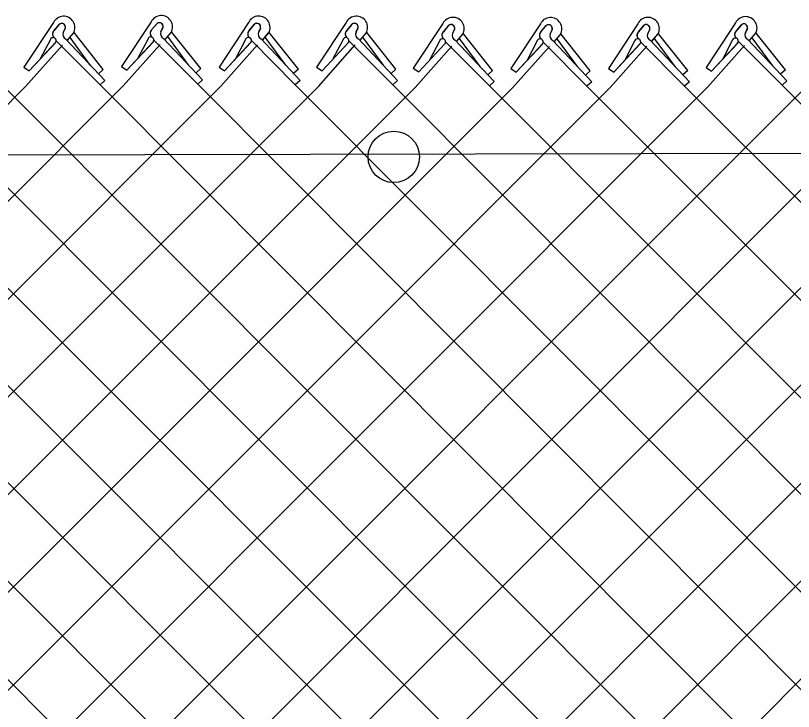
# Model space of a CAD drawing. Extents: x 0 to 2.85, y -0.1 to 1.83.
# Drawn here: x 0.6766 to 0.7408, y 1.3453 to 1.4028 of the extents above; entities that cross this region are included whole.
import ezdxf

# ---------------------------------------------------------------- set-up
doc = ezdxf.new("R2010")
doc.units = 0
doc.layers.add('sb_Chainlink Fence', color=7, linetype='Continuous')
doc.layers.add('sb_Existing Structural Steel', color=7, linetype='Continuous')

msp = doc.modelspace()

# ---------------------------------------------------------------- linework, layer by layer
at = {"layer": 'sb_Chainlink Fence'}
for p, q in [((0.6797293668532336, 1.4022179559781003), (0.6772928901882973, 1.3985290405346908)), ((0.6877917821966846, 1.4022775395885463), (0.6853553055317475, 1.3985886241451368)), ((0.6878393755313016, 1.4016087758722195), (0.6882844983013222, 1.4021358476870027)), ((0.6882434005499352, 1.4020925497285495), (0.6878393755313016, 1.4016087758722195)), ((0.6958485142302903, 1.4022327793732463), (0.6934120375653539, 1.398543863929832)), ((0.6958961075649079, 1.4015640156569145), (0.6963412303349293, 1.4020910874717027)), ((0.7039013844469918, 1.4022270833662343), (0.7014649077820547, 1.3985381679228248)), ((0.7118807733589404, 1.4021309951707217), (0.7094442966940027, 1.3984420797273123)), ((0.7199342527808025, 1.4021105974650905), (0.7174977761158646, 1.3984216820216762)), ((0.7279885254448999, 1.402127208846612), (0.7255520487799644, 1.3984382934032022)), ((0.736050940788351, 1.4021867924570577), (0.7336144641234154, 1.3984978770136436)), ((0.6797769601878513, 1.4015491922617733), (0.6802220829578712, 1.4020762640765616)), ((0.6801809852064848, 1.4020329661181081), (0.6797769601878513, 1.4015491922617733)), ((0.6807030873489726, 1.4017474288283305), (0.6805395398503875, 1.4013931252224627)), ((0.6805401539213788, 1.4014056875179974), (0.6807027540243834, 1.4017393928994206)), ((0.6814180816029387, 1.4014125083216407), (0.6814491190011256, 1.401485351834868)), ((0.6887655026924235, 1.4018070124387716), (0.6886019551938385, 1.401452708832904)), ((0.6886025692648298, 1.4014652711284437), (0.6887651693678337, 1.4017989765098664)), ((0.689444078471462, 1.4014040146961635), (0.6894804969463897, 1.4014720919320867)), ((0.6894804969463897, 1.4014720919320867), (0.6895115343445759, 1.401544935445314)), ((0.69190482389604, 1.398412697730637), (0.6894919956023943, 1.401447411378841)), ((0.696300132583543, 1.4020477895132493), (0.6958961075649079, 1.4015640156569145)), ((0.6968222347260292, 1.4017622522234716), (0.6966586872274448, 1.4014079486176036)), ((0.6966593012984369, 1.4014205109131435), (0.6968219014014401, 1.4017542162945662)), ((0.6975372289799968, 1.4014273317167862), (0.6975682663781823, 1.4015001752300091)), ((0.7039489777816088, 1.4015583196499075), (0.7043941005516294, 1.4020853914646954)), ((0.7043530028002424, 1.402042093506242), (0.7039489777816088, 1.4015583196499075)), ((0.7048751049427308, 1.4017565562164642), (0.7047115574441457, 1.4014022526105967)), ((0.704712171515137, 1.4014148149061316), (0.7048747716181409, 1.401748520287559)), ((0.7055900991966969, 1.4014216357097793), (0.7056211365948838, 1.401494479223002)), ((0.7119283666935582, 1.401462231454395), (0.7123734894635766, 1.4019893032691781)), ((0.7123323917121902, 1.4019460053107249), (0.7119283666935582, 1.401462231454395)), ((0.7128544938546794, 1.4016604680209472), (0.7126909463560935, 1.4013061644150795)), ((0.7126915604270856, 1.401318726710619), (0.7128541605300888, 1.4016524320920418)), ((0.7199818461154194, 1.4014418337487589), (0.7204269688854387, 1.4019689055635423)), ((0.7203858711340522, 1.4019256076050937), (0.7199818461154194, 1.4014418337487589)), ((0.7209079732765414, 1.4016400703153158), (0.7207444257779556, 1.401285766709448)), ((0.7207450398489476, 1.401298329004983), (0.7209076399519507, 1.4016320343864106)), ((0.7280361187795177, 1.401458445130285), (0.7284812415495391, 1.4019855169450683)), ((0.7284401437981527, 1.4019422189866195), (0.7280361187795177, 1.401458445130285)), ((0.7289622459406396, 1.4016566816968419), (0.7287986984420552, 1.4013023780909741)), ((0.728799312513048, 1.401314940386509), (0.7289619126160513, 1.401648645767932)), ((0.7360985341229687, 1.4015180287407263), (0.7365436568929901, 1.4020451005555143)), ((0.7365025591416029, 1.4020018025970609), (0.7360985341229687, 1.4015180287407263)), ((0.7370246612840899, 1.4017162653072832), (0.7368611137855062, 1.4013619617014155)), ((0.7368617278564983, 1.401374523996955), (0.7370243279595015, 1.4017082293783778)), ((0.7377396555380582, 1.401381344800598), (0.7377706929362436, 1.4014541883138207)), ((0.6807513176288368, 1.400853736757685), (0.6839767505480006, 1.397427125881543)), ((0.6808864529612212, 1.4007582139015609), (0.6813816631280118, 1.4013444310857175)), ((0.6808930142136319, 1.4007671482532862), (0.6813841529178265, 1.4013464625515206)), ((0.6828033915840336, 1.3986851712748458), (0.6811063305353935, 1.4009951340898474)), ((0.6813816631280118, 1.4013444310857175), (0.6814180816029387, 1.4014125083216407)), ((0.6838424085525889, 1.398353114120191), (0.681429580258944, 1.4013878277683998)), ((0.6875144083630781, 1.4008220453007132), (0.6867027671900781, 1.3992704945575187)), ((0.6888137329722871, 1.400913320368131), (0.6920391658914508, 1.3974867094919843)), ((0.6889488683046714, 1.4008177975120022), (0.689444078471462, 1.4014040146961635)), ((0.6889554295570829, 1.4008267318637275), (0.6894465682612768, 1.4014060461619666)), ((0.6908658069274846, 1.3987447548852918), (0.6891687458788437, 1.4010547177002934)), ((0.6968704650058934, 1.4008685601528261), (0.7000958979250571, 1.397441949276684)), ((0.6970056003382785, 1.400773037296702), (0.69750081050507, 1.4013592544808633)), ((0.6970121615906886, 1.400781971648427), (0.6975033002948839, 1.4013612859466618)), ((0.6989225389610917, 1.398699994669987), (0.6972254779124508, 1.4010099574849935)), ((0.69750081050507, 1.4013592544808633), (0.6975372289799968, 1.4014273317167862)), ((0.699961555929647, 1.3983679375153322), (0.6975487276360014, 1.401402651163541)), ((0.7049233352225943, 1.400862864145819), (0.708148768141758, 1.397436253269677)), ((0.7050584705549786, 1.4007673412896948), (0.70555368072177, 1.4013535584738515)), ((0.7050650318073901, 1.4007762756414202), (0.7055561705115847, 1.4013555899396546)), ((0.7069754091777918, 1.3986942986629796), (0.7052783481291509, 1.4010042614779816)), ((0.70555368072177, 1.4013535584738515), (0.7055900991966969, 1.4014216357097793)), ((0.7080144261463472, 1.398362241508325), (0.7056015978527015, 1.4013969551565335)), ((0.7130378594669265, 1.4006712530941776), (0.7135330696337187, 1.401257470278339)), ((0.713044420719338, 1.400680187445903), (0.7135355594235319, 1.401259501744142)), ((0.7149547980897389, 1.3985982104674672), (0.7132577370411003, 1.400908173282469)), ((0.7135330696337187, 1.401257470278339), (0.7135694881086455, 1.401325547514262)), ((0.7135694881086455, 1.401325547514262), (0.713600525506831, 1.4013983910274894)), ((0.7159938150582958, 1.3982661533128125), (0.7135809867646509, 1.4013008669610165)), ((0.7210913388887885, 1.4006508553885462), (0.7215865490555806, 1.401237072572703)), ((0.7210979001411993, 1.4006597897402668), (0.7215890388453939, 1.401239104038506)), ((0.723008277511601, 1.3985778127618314), (0.7213112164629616, 1.400887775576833)), ((0.7215865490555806, 1.401237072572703), (0.7216229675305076, 1.401305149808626)), ((0.7216229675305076, 1.401305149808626), (0.7216540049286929, 1.4013779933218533)), ((0.7240472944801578, 1.3982457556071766), (0.7216344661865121, 1.401280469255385)), ((0.7291456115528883, 1.4006674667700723), (0.7296408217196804, 1.401253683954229)), ((0.7291521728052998, 1.4006764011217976), (0.7296433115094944, 1.401255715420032)), ((0.7310625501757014, 1.3985944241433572), (0.729365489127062, 1.400904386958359)), ((0.7296408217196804, 1.401253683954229), (0.7296772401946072, 1.401321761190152)), ((0.7296772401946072, 1.401321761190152), (0.7297082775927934, 1.4013946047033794)), ((0.7321015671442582, 1.3982623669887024), (0.7296887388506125, 1.4012970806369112)), ((0.7370728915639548, 1.400822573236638), (0.7402983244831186, 1.3973959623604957)), ((0.7372080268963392, 1.4007270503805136), (0.7377032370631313, 1.401313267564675)), ((0.7372145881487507, 1.400735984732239), (0.7377057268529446, 1.4013152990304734)), ((0.7391249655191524, 1.3986540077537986), (0.737427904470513, 1.4009639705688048)), ((0.7377032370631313, 1.401313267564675), (0.7377396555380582, 1.401381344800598)), ((0.7401639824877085, 1.3983219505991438), (0.7377511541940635, 1.4013566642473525)), ((0.6774369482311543, 1.3969414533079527), (0.6804722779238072, 1.4003591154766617)), ((0.6777388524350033, 1.3982243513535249), (0.6799086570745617, 1.4005617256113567)), ((0.6777388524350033, 1.3982243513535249), (0.6798948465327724, 1.4005479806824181)), ((0.6794519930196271, 1.4007624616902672), (0.6786403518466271, 1.3992109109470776)), ((0.6799536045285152, 1.4007112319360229), (0.6835809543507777, 1.3970684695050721)), ((0.6854993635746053, 1.397001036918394), (0.6885346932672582, 1.400418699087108)), ((0.6858012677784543, 1.398283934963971), (0.6879710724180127, 1.400621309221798)), ((0.6858012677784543, 1.398283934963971), (0.6879572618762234, 1.400607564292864)), ((0.6880160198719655, 1.4007708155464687), (0.691643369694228, 1.3971280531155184)), ((0.6935560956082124, 1.3969562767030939), (0.6965914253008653, 1.4003739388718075)), ((0.69385799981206, 1.3982391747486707), (0.6960278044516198, 1.4005765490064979)), ((0.69385799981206, 1.3982391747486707), (0.6960139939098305, 1.4005628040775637)), ((0.6955711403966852, 1.400777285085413), (0.6947594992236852, 1.3992257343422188)), ((0.6960727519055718, 1.4007260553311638), (0.6997001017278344, 1.397083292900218)), ((0.7016089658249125, 1.3969505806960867), (0.7046442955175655, 1.4003682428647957)), ((0.7019108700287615, 1.3982334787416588), (0.7040806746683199, 1.4005708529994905)), ((0.7019108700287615, 1.3982334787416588), (0.7040668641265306, 1.4005571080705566)), ((0.7036240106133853, 1.4007715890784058), (0.7028123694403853, 1.3992200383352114)), ((0.7041256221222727, 1.4007203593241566), (0.7077529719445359, 1.397077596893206)), ((0.7095883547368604, 1.3968544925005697), (0.7126236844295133, 1.4002721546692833)), ((0.7098902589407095, 1.3981373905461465), (0.7120600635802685, 1.4004747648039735)), ((0.7098902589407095, 1.3981373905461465), (0.7120462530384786, 1.4004610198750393)), ((0.7116033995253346, 1.4006755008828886), (0.7107917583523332, 1.3991239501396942)), ((0.7121050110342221, 1.400624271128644), (0.7157323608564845, 1.3969815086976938)), ((0.7129027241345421, 1.4007667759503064), (0.7161281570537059, 1.3973401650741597)), ((0.7176418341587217, 1.396834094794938), (0.7206771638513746, 1.400251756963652)), ((0.7179437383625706, 1.3981169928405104), (0.7201135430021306, 1.4004543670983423)), ((0.7179437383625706, 1.3981169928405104), (0.7200997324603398, 1.4004406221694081)), ((0.7196568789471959, 1.4006551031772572), (0.7188452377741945, 1.399103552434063)), ((0.7201584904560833, 1.400603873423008), (0.7237858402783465, 1.3969611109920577)), ((0.7209562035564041, 1.4007463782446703), (0.7241816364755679, 1.3973197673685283)), ((0.7256961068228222, 1.3968507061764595), (0.728731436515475, 1.400268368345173)), ((0.725998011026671, 1.3981336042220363), (0.728167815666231, 1.4004709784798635)), ((0.725998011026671, 1.3981336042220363), (0.7281540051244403, 1.4004572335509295)), ((0.7277111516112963, 1.4006717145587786), (0.7268995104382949, 1.399120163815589)), ((0.7282127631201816, 1.4006204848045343), (0.731840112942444, 1.3969777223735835)), ((0.7290104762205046, 1.4007629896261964), (0.7322359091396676, 1.3973363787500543)), ((0.7337585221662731, 1.3969102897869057), (0.736793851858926, 1.4003279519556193)), ((0.734060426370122, 1.3981931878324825), (0.7362302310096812, 1.4005305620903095)), ((0.734060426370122, 1.3981931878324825), (0.7362164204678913, 1.4005168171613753)), ((0.7357735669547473, 1.4007312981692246), (0.7349619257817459, 1.3991797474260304)), ((0.7362751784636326, 1.4006800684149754), (0.739902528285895, 1.3970373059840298)), ((0.6772928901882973, 1.3985290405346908), (0.6777388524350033, 1.3982243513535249)), ((0.6838424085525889, 1.398353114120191), (0.6834466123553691, 1.3979944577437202)), ((0.6853553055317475, 1.3985886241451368), (0.6858012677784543, 1.398283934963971)), ((0.69190482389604, 1.398412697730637), (0.6915090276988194, 1.3980540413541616)), ((0.6934120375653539, 1.398543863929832), (0.69385799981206, 1.3982391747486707)), ((0.699961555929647, 1.3983679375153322), (0.6995657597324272, 1.3980092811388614)), ((0.7014649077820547, 1.3985381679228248), (0.7019108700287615, 1.3982334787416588)), ((0.7080144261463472, 1.398362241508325), (0.7076186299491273, 1.3980035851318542)), ((0.7094442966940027, 1.3984420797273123), (0.7098902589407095, 1.3981373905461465)), ((0.7159938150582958, 1.3982661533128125), (0.7155980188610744, 1.397907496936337)), ((0.7174977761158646, 1.3984216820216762), (0.7179437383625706, 1.3981169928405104)), ((0.7240472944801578, 1.3982457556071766), (0.7236514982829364, 1.3978870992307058)), ((0.7255520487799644, 1.3984382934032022), (0.725998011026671, 1.3981336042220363)), ((0.7321015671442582, 1.3982623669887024), (0.7317057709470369, 1.3979037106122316)), ((0.7336144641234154, 1.3984978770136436), (0.734060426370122, 1.3981931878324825)), ((0.7401639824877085, 1.3983219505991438), (0.7397681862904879, 1.397963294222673)), ((0.5786813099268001, 1.2901393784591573), (0.6854993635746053, 1.397001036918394)), ((0.5866714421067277, 1.290071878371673), (0.6935560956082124, 1.3969562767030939)), ((0.5947071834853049, 1.2899600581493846), (0.7016089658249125, 1.3969505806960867)), ((0.6270201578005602, 1.3969747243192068), (0.7341941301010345, 1.2896360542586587)), ((0.6350744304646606, 1.3969913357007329), (0.7421469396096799, 1.2898419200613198)), ((0.6431368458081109, 1.3970509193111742), (0.7498686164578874, 1.290280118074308)), ((0.6511935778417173, 1.397006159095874), (0.7579228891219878, 1.2902635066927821)), ((0.6592464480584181, 1.3970004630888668), (0.765985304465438, 1.2902039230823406)), ((0.6674732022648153, 1.3970722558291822), (0.7740420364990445, 1.290248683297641)), ((0.6754354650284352, 1.289822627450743), (0.782143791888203, 1.3969634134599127)), ((0.6755266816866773, 1.3970518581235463), (0.782094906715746, 1.2902543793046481)), ((0.6839767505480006, 1.397427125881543), (0.6835809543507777, 1.3970684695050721)), ((0.6835809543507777, 1.3970684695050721), (0.7901326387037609, 1.290137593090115)), ((0.6920391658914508, 1.3974867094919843), (0.691643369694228, 1.3971280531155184)), ((0.691643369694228, 1.3971280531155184), (0.798186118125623, 1.290157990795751)), ((0.7000958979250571, 1.397441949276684), (0.6997001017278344, 1.397083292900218)), ((0.6997001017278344, 1.397083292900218), (0.8062403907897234, 1.290141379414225)), ((0.708148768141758, 1.397436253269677), (0.7077529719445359, 1.397077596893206)), ((0.7077529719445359, 1.397077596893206), (0.8143028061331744, 1.290081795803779)), ((0.7161281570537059, 1.3973401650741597), (0.7157323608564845, 1.3969815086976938)), ((0.7157323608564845, 1.3969815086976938), (0.8223595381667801, 1.2901265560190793)), ((0.7241816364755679, 1.3973197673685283), (0.7237858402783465, 1.3969611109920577)), ((0.7237858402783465, 1.3969611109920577), (0.830632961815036, 1.289911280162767)), ((0.7322359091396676, 1.3973363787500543), (0.731840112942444, 1.3969777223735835)), ((0.731840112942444, 1.3969777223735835), (0.8386391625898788, 1.2900604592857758)), ((0.7402983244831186, 1.3973959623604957), (0.739902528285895, 1.3970373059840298)), ((0.739902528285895, 1.3970373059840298), (0.84669264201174, 1.2900808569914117)), ((0.5706355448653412, 1.2901356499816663), (0.6774369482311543, 1.3969414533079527)), ((0.6028266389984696, 1.290086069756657), (0.7095883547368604, 1.3968544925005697)), ((0.6108039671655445, 1.2900055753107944), (0.7176418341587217, 1.396834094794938)), ((0.6188222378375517, 1.2898655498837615), (0.7256961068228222, 1.3968507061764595)), ((0.6269589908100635, 1.2899826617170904), (0.7337585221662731, 1.3969102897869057)), ((0.6350337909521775, 1.2899747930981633), (0.7418152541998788, 1.3968655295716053)), ((0.6429967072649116, 1.2898254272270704), (0.7498681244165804, 1.396859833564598)), ((0.6591379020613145, 1.2899300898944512), (0.7660271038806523, 1.3968872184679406)), ((0.6671829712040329, 1.2896590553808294), (0.7740813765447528, 1.3969038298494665)), ((0.683310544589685, 1.289669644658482), (0.7902005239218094, 1.3969186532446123)), ((0.6510133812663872, 1.2898115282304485), (0.7512082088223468, 1.3900856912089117))]:
    msp.add_line(p, q, dxfattribs=at)
for centre, radius, start, end in [((0.6805678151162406, 1.4018032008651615), 0.0009354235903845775, 330.7731305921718, 153.67978342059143), ((0.6886302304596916, 1.4018627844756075), 0.0009354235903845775, 330.7731305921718, 153.67978342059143), ((0.6966869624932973, 1.4018180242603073), 0.0009354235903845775, 330.7731305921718, 153.67978342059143), ((0.7047398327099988, 1.4018123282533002), 0.0009354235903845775, 330.7731305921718, 153.67978342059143), ((0.6804137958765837, 1.4018385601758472), 0.00030330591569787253, 342.5147558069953, 140.13680881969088), ((0.6804148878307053, 1.4018400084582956), 0.00030494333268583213, 340.73435754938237, 129.21739859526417), ((0.6884762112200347, 1.4018981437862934), 0.00030330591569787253, 342.5147558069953, 140.13680881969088), ((0.6884773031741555, 1.4018995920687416), 0.00030494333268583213, 340.73435754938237, 129.21739859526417), ((0.6965329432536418, 1.4018533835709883), 0.00030330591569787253, 342.5147558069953, 140.13680881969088), ((0.6965340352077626, 1.4018548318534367), 0.00030494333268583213, 340.73435754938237, 129.21739859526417), ((0.7045858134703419, 1.4018476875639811), 0.00030330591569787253, 342.5147558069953, 140.13680881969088), ((0.7045869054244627, 1.4018491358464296), 0.00030494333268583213, 340.73435754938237, 129.21739859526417), ((0.7127192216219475, 1.401716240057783), 0.0009354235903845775, 330.7731305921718, 153.67978342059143), ((0.7207727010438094, 1.4016958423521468), 0.0009354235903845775, 330.7731305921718, 153.67978342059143), ((0.7288269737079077, 1.401712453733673), 0.0009354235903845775, 330.7731305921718, 153.67978342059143), ((0.7368893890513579, 1.401772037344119), 0.0009354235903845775, 330.7731305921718, 153.67978342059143), ((0.7367353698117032, 1.4018073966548), 0.00030330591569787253, 342.5147558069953, 140.13680881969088), ((0.7367364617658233, 1.4018088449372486), 0.00030494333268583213, 340.73435754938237, 129.21739859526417), ((0.6800364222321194, 1.401265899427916), 0.0003843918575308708, 140.20166010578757, 233.0052527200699), ((0.680046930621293, 1.4012663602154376), 0.0003909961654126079, 133.66718540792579, 232.2343578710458), ((0.6880988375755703, 1.4013254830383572), 0.0003843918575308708, 140.20166010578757, 233.0052527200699), ((0.6881093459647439, 1.401325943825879), 0.0003909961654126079, 133.66718540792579, 232.2343578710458), ((0.6889896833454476, 1.4012933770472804), 0.00041880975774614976, 156.48328493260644, 245.15783350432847), ((0.6961555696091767, 1.401280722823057), 0.0003843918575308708, 140.20166010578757, 233.0052527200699), ((0.6961660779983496, 1.4012811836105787), 0.0003909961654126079, 133.66718540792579, 232.2343578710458), ((0.7042084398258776, 1.4012750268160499), 0.0003843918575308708, 140.20166010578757, 233.0052527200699), ((0.7042189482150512, 1.4012754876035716), 0.0003909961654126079, 133.66718540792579, 232.2343578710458), ((0.7121983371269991, 1.4011793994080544), 0.0003909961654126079, 133.66718540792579, 232.2343578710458), ((0.7125652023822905, 1.4017515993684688), 0.00030330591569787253, 342.5147558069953, 140.13680881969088), ((0.7125662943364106, 1.4017530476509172), 0.00030494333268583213, 340.73435754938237, 129.21739859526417), ((0.7206186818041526, 1.4017312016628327), 0.00030330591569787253, 342.5147558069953, 140.13680881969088), ((0.7206197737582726, 1.4017326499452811), 0.00030494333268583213, 340.73435754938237, 129.21739859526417), ((0.7283060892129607, 1.4011756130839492), 0.0003909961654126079, 133.66718540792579, 232.2343578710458), ((0.728672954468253, 1.4017478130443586), 0.00030330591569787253, 342.5147558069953, 140.13680881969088), ((0.7286740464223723, 1.401749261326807), 0.00030494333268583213, 340.73435754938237, 129.21739859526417), ((0.7363579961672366, 1.4012347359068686), 0.0003843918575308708, 140.20166010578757, 233.0052527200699), ((0.7363685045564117, 1.4012351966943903), 0.0003909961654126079, 133.66718540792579, 232.2343578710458), ((0.6797039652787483, 1.4007183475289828), 0.00025580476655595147, 319.02146199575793, 170.0695590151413), ((0.6809272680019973, 1.4012337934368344), 0.00041880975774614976, 156.48328493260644, 245.15783350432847), ((0.6877663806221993, 1.4007779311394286), 0.00025580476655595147, 319.02146199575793, 170.0695590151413), ((0.695823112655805, 1.4007331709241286), 0.00025580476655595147, 319.02146199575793, 170.0695590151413), ((0.6970464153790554, 1.4012486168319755), 0.00041880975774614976, 156.48328493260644, 245.15783350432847), ((0.7038759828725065, 1.4007274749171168), 0.00025580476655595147, 319.02146199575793, 170.0695590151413), ((0.7050992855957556, 1.4012429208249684), 0.00041880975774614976, 156.48328493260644, 245.15783350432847), ((0.7118553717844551, 1.4006313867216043), 0.00025580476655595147, 319.02146199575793, 170.0695590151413), ((0.7121878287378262, 1.4011789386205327), 0.0003843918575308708, 140.20166010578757, 233.0052527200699), ((0.7130786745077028, 1.4011468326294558), 0.00041880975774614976, 156.48328493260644, 245.15783350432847), ((0.7199088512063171, 1.4006109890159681), 0.00025580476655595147, 319.02146199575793, 170.0695590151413), ((0.7202413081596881, 1.4011585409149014), 0.0003843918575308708, 140.20166010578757, 233.0052527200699), ((0.7202518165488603, 1.401159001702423), 0.0003909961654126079, 133.66718540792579, 232.2343578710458), ((0.7211321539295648, 1.4011264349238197), 0.00041880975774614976, 156.48328493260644, 245.15783350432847), ((0.7279631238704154, 1.4006276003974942), 0.00025580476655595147, 319.02146199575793, 170.0695590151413), ((0.7282955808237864, 1.4011751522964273), 0.0003843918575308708, 140.20166010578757, 233.0052527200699), ((0.7291864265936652, 1.401143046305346), 0.00041880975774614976, 156.48328493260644, 245.15783350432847), ((0.7360255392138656, 1.40068718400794), 0.00025580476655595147, 319.02146199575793, 170.0695590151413), ((0.7372488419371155, 1.4012026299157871), 0.00041880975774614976, 156.48328493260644, 245.15783350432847)]:
    msp.add_arc(centre, radius, start, end, dxfattribs=at)
at = {"layer": 'sb_Existing Structural Steel'}
msp.add_lwpolyline([(1.0556855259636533, 1.3920467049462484), (0.5507821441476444, 1.3910277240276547)], dxfattribs=at)
msp.add_circle((0.7078310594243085, 1.3911211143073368), 0.0021204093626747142, dxfattribs=at)

doc.saveas('drawing.dxf')
